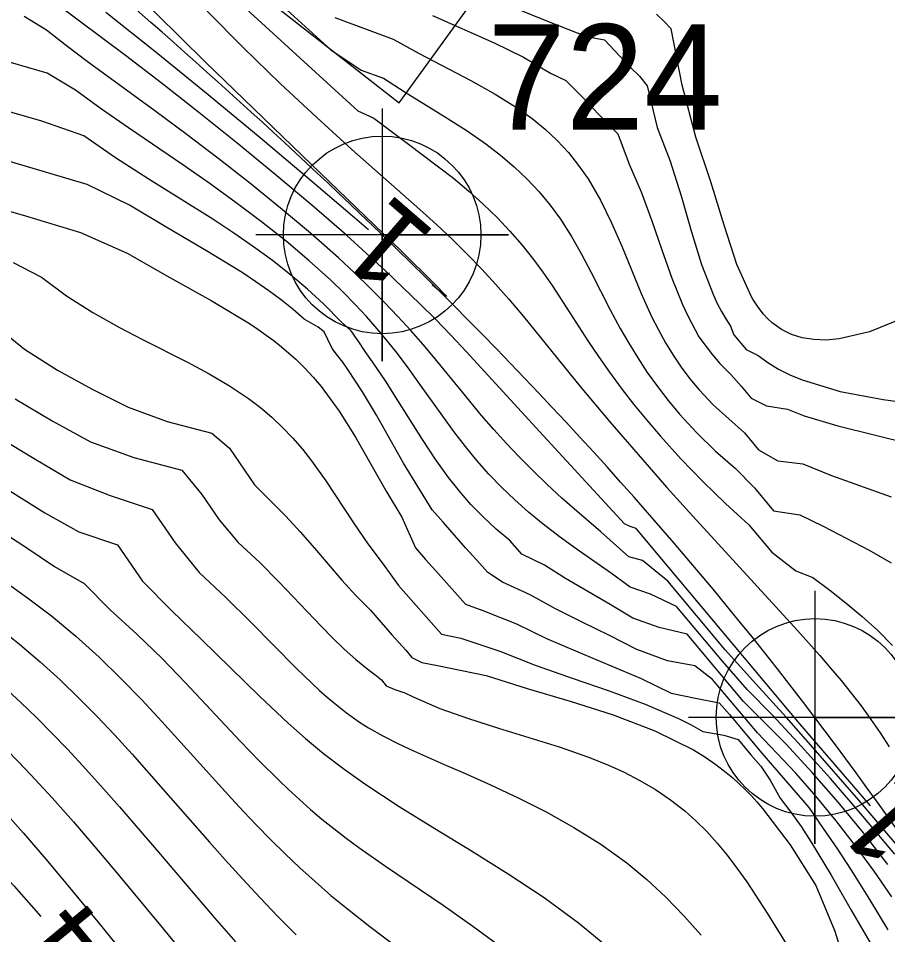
# Model space of a CAD drawing. Extents: x 2602990 to 2605851, y 618069 to 619180.
# Drawn here: x 2603782.77 to 2603803.4, y 618445.72 to 618467.47 of the extents above; entities that cross this region are included whole.
import ezdxf

# ---------------------------------------------------------------- set-up
doc = ezdxf.new("R2010")
doc.units = 0
for name, color, linetype in [('DTM Contours Major', 7, 'Continuous'), ('DTM Contours Minor', 7, 'Continuous'), ('DTM Contours Minor Text', 7, 'Continuous'), ('Exist DTM Breakline', 7, 'Continuous'), ('Exist DTM Breakline Cogo Number', 7, 'Continuous'), ('Exist DTM Breakline Cogo Point CELL', 7, 'Continuous'), ('Exist DTM Crownline', 7, 'Continuous'), ('Exist DTM QL2 LIDAR Elevation Point', 7, 'Continuous'), ('Exist Roads EOP', 7, 'Continuous'), ('PH Exist DTM Obscure Area', 7, 'Continuous')]:
    doc.layers.add(name, color=color, linetype=linetype)

# ---------------------------------------------------------------- blocks, each defined once
blk = doc.blocks.new('EXIST DTM BREAKLINE COGO POINT')
at = {"layer": 'Exist DTM Breakline Cogo Point CELL'}
blk.add_lwpolyline([(0, 0.06), (0, -0.06), (0, 0), (0.06, 0), (-0.06, 0)], dxfattribs=at)
blk.add_circle((0, 0), 0.04688, dxfattribs=at)

msp = doc.modelspace()

# ---------------------------------------------------------------- linework, layer by layer
at = {"layer": 'DTM Contours Major'}
for points in [[(2603794.504, 618467.735), (2603795.362, 618467.386), (2603796.252, 618467.041), (2603796.674, 618466.957), (2603797.294, 618466.304), (2603797.504, 618466.096), (2603797.691, 618465.87), (2603797.928, 618464.874), (2603798.237, 618464.082), (2603798.497, 618463.255), (2603798.736, 618462.426), (2603798.981, 618461.629), (2603799.261, 618460.899), (2603799.353, 618460.703), (2603799.451, 618460.515), (2603799.556, 618460.335), (2603799.667, 618460.165), (2603799.747, 618459.957), (2603800.041, 618459.607), (2603800.322, 618459.464), (2603800.554, 618459.297), (2603800.805, 618459.145), (2603801.076, 618459.008), (2603801.367, 618458.886), (2603802.272, 618458.616), (2603803.291, 618458.422), (2603804.38, 618458.272)], [(2603781.558, 618463.178), (2603782.934, 618462.778), (2603784.244, 618462.389), (2603785.352, 618461.895), (2603786.363, 618461.32), (2603787.345, 618460.772), (2603788.25, 618460.225), (2603788.452, 618460.09), (2603788.647, 618459.953), (2603788.834, 618459.814), (2603789.014, 618459.672), (2603789.187, 618459.526), (2603789.353, 618459.377), (2603789.565, 618459.17), (2603789.764, 618458.955), (2603789.954, 618458.731), (2603790.382, 618458.147), (2603790.771, 618457.526), (2603791.497, 618456.249), (2603791.87, 618455.628), (2603792.19, 618454.899), (2603792.425, 618454.627), (2603792.67, 618454.361), (2603793.377, 618453.569), (2603793.793, 618453.418), (2603794.588, 618453.1), (2603795.301, 618452.755), (2603796.045, 618452.433), (2603796.799, 618452.12), (2603797.544, 618451.8), (2603798.259, 618451.458), (2603798.833, 618451.334), (2603799.402, 618451.226), (2603799.643, 618450.949), (2603800.411, 618450.034), (2603801.526, 618448.744), (2603801.865, 618448.241), (2603802.203, 618447.755), (2603802.533, 618447.251), (2603802.965, 618446.554), (2603803.399, 618445.841)], [(2603782.479, 618450.126), (2603782.772, 618449.826), (2603783.064, 618449.517), (2603783.565, 618448.969), (2603784.071, 618448.398), (2603784.582, 618447.805), (2603785.098, 618447.195), (2603786.141, 618445.938), (2603787.294, 618444.535)]]:
    msp.add_lwpolyline(points, dxfattribs=at)
at = {"layer": 'DTM Contours Minor'}
for points in [[(2603773.362, 618477.717), (2603773.545, 618477.87), (2603773.77, 618477.942), (2603774.031, 618477.942), (2603774.326, 618477.878), (2603774.649, 618477.759), (2603774.996, 618477.591), (2603775.948, 618477.005), (2603776.99, 618476.224), (2603778.088, 618475.302), (2603779.209, 618474.291), (2603780.319, 618473.244), (2603781.99, 618471.624), (2603783.149, 618470.478), (2603784.938, 618468.672), (2603786.043, 618467.574), (2603787.202, 618466.439), (2603789.501, 618464.216), (2603791.859, 618461.943), (2603792.652, 618461.163), (2603792.903, 618460.901), (2603792.925, 618460.866), (2603792.872, 618460.902), (2603792.586, 618461.141)], [(2603787.63, 618468.196), (2603790.825, 618465.272), (2603791.202, 618465.1), (2603791.996, 618464.504), (2603792.741, 618463.947), (2603793.091, 618463.673), (2603793.456, 618463.367), (2603793.801, 618463.057), (2603794.126, 618462.741), (2603794.433, 618462.418), (2603794.721, 618462.087), (2603794.992, 618461.747), (2603795.216, 618461.441), (2603795.431, 618461.128), (2603795.851, 618460.483), (2603796.28, 618459.819), (2603796.532, 618459.446), (2603796.797, 618459.07), (2603797.076, 618458.692), (2603797.369, 618458.312), (2603797.678, 618457.931), (2603798.003, 618457.55), (2603798.492, 618457.011), (2603799.009, 618456.478), (2603799.547, 618455.956), (2603800.1, 618455.452), (2603800.652, 618454.804), (2603801.22, 618454.361), (2603801.625, 618454.2), (2603802.024, 618453.896), (2603802.415, 618453.591), (2603802.794, 618453.277), (2603803.161, 618452.945), (2603803.511, 618452.586)], [(2603788.787, 618467.994), (2603790.179, 618466.723), (2603790.903, 618466.235), (2603791.435, 618466.05), (2603791.948, 618465.718), (2603792.944, 618465.101), (2603793.415, 618464.799), (2603793.861, 618464.49), (2603794.209, 618464.222), (2603794.535, 618463.944), (2603794.84, 618463.653), (2603795.124, 618463.349), (2603795.388, 618463.032), (2603795.631, 618462.7), (2603795.892, 618462.294), (2603796.134, 618461.872), (2603796.364, 618461.438), (2603796.815, 618460.552), (2603797.051, 618460.11), (2603797.253, 618459.757), (2603797.466, 618459.409), (2603797.693, 618459.065), (2603797.932, 618458.728), (2603798.187, 618458.398), (2603798.457, 618458.074), (2603798.869, 618457.628), (2603799.311, 618457.199), (2603799.781, 618456.791), (2603800.238, 618456.325), (2603800.691, 618455.78), (2603801.309, 618455.686), (2603801.864, 618455.417), (2603802.955, 618454.846), (2603803.484, 618454.544)], [(2603802.989, 618448.782), (2603801.263, 618450.78), (2603797.432, 618455.361), (2603797.287, 618455.408), (2603797.154, 618455.471), (2603795.132, 618457.662), (2603793.402, 618459.555), (2603793.03, 618459.95), (2603792.672, 618460.318), (2603792.294, 618460.696), (2603791.894, 618461.084), (2603791.471, 618461.484), (2603791.024, 618461.895), (2603790.552, 618462.319), (2603789.728, 618463.035), (2603788.856, 618463.77), (2603787.955, 618464.509), (2603787.049, 618465.236), (2603786.158, 618465.935), (2603785.305, 618466.59), (2603783.658, 618467.824)], [(2603787.248, 618467.637), (2603788.103, 618466.775), (2603788.978, 618465.925), (2603789.846, 618465.112), (2603790.679, 618464.357), (2603792.297, 618462.933), (2603792.691, 618462.572), (2603793.066, 618462.216), (2603793.423, 618461.863), (2603793.764, 618461.512), (2603794.092, 618461.159), (2603794.407, 618460.802), (2603794.756, 618460.389), (2603796.101, 618458.734), (2603796.806, 618457.89), (2603797.575, 618456.997), (2603798.16, 618456.335), (2603798.771, 618455.658), (2603801.254, 618452.94), (2603801.786, 618452.346), (2603802.043, 618452.051), (2603802.292, 618451.755), (2603802.535, 618451.455), (2603802.769, 618451.151), (2603803, 618450.833), (2603803.222, 618450.51), (2603803.435, 618450.181)], [(2603803.687, 618447.77), (2603802.715, 618448.911), (2603801.742, 618450.033), (2603800.993, 618450.877), (2603800.266, 618451.678), (2603799.544, 618452.482), (2603798.183, 618454.108), (2603797.58, 618454.6), (2603797.255, 618454.693), (2603796.586, 618455.28), (2603795.963, 618455.82), (2603795.668, 618456.083), (2603795.317, 618456.406), (2603794.982, 618456.729), (2603794.66, 618457.054), (2603794.351, 618457.381), (2603794.052, 618457.711), (2603793.761, 618458.047), (2603793.31, 618458.593), (2603792.619, 618459.438), (2603792.374, 618459.727), (2603792.082, 618460.058), (2603791.775, 618460.393), (2603791.45, 618460.732), (2603791.107, 618461.076), (2603790.744, 618461.426), (2603790.362, 618461.781), (2603789.696, 618462.37), (2603788.988, 618462.966), (2603788.251, 618463.562), (2603787.498, 618464.151), (2603786.743, 618464.724), (2603786.001, 618465.275), (2603784.402, 618466.442), (2603783.907, 618466.815), (2603783.433, 618467.187), (2603782.903, 618467.51)], [(2603791.072, 618462.448), (2603790.741, 618462.735), (2603789.674, 618463.645), (2603788.503, 618464.633), (2603787.274, 618465.653), (2603786.038, 618466.659), (2603784.841, 618467.605)], [(2603790.279, 618467.486), (2603791.66, 618466.976), (2603792.277, 618466.631), (2603793.503, 618465.992), (2603794.086, 618465.671), (2603794.629, 618465.331), (2603794.96, 618465.092), (2603795.268, 618464.838), (2603795.554, 618464.568), (2603795.819, 618464.282), (2603796.063, 618463.979), (2603796.287, 618463.659), (2603796.583, 618463.151), (2603796.846, 618462.613), (2603797.088, 618462.058), (2603797.551, 618460.937), (2603797.796, 618460.394), (2603797.955, 618460.077), (2603798.124, 618459.77), (2603798.304, 618459.473), (2603798.496, 618459.188), (2603798.701, 618458.913), (2603798.921, 618458.65), (2603799.259, 618458.296), (2603799.997, 618457.632), (2603800.329, 618457.231), (2603800.79, 618456.969), (2603801.387, 618456.894), (2603802.065, 618456.621), (2603803.478, 618456.11)], [(2603792.593, 618467.538), (2603794.056, 618466.884), (2603794.754, 618466.544), (2603795.398, 618466.169), (2603795.76, 618465.992), (2603796.015, 618465.741), (2603796.267, 618465.483), (2603796.511, 618465.218), (2603796.754, 618464.963), (2603796.995, 618464.728), (2603797.266, 618464.006), (2603797.551, 618463.347), (2603797.802, 618462.662), (2603798.037, 618461.975), (2603798.273, 618461.306), (2603798.528, 618460.675), (2603798.651, 618460.412), (2603798.916, 618459.908), (2603799.237, 618459.481), (2603799.411, 618459.28), (2603799.679, 618459.015), (2603799.921, 618458.738), (2603800.154, 618458.454), (2603800.524, 618458.271), (2603801.017, 618458.19), (2603801.419, 618458.037), (2603802.215, 618457.8), (2603803.941, 618457.367)], [(2603803.724, 618460.336), (2603802.963, 618460.025), (2603802.246, 618459.86), (2603801.937, 618459.834), (2603801.645, 618459.843), (2603801.371, 618459.887), (2603801.115, 618459.967), (2603800.877, 618460.085), (2603800.659, 618460.241), (2603800.552, 618460.339), (2603800.451, 618460.448), (2603800.322, 618460.612), (2603800.197, 618460.805), (2603800.167, 618460.857), (2603799.819, 618461.63), (2603799.513, 618462.56), (2603799.202, 618463.586), (2603798.843, 618464.646), (2603798.523, 618465.88), (2603798.258, 618467.216), (2603798.09, 618467.394), (2603797.91, 618467.566)], [(2603803.565, 618447.63), (2603802.811, 618448.536), (2603802.042, 618449.427), (2603801.269, 618450.287), (2603800.665, 618450.932), (2603800.065, 618451.545), (2603799.476, 618452.21), (2603798.386, 618453.512), (2603797.772, 618453.802), (2603797.283, 618453.973), (2603796.846, 618454.29), (2603796.003, 618454.883), (2603795.603, 618455.173), (2603795.221, 618455.465), (2603794.876, 618455.749), (2603794.547, 618456.042), (2603794.233, 618456.344), (2603793.934, 618456.654), (2603793.649, 618456.975), (2603793.376, 618457.306), (2603793.103, 618457.66), (2603792.839, 618458.024), (2603792.313, 618458.767), (2603792.043, 618459.142), (2603791.761, 618459.515), (2603791.528, 618459.809), (2603791.285, 618460.1), (2603791.029, 618460.389), (2603790.761, 618460.678), (2603790.479, 618460.965), (2603790.183, 618461.251), (2603789.668, 618461.716), (2603789.119, 618462.179), (2603788.54, 618462.638), (2603787.939, 618463.091), (2603787.32, 618463.538), (2603786.691, 618463.976), (2603785.377, 618464.866), (2603784.737, 618465.31), (2603784.121, 618465.76), (2603783.452, 618466.165), (2603782.58, 618466.424)], [(2603803.401, 618447.392), (2603802.821, 618448.136), (2603802.221, 618448.865), (2603801.606, 618449.573), (2603800.979, 618450.249), (2603799.977, 618451.258), (2603798.64, 618452.855), (2603797.977, 618453.009), (2603797.353, 618453.235), (2603796.811, 618453.56), (2603795.753, 618454.179), (2603795.251, 618454.49), (2603794.716, 618454.756), (2603794.432, 618455.075), (2603794.107, 618455.348), (2603793.799, 618455.635), (2603793.508, 618455.935), (2603793.232, 618456.248), (2603792.972, 618456.574), (2603792.655, 618457.014), (2603792.355, 618457.47), (2603791.774, 618458.403), (2603791.48, 618458.866), (2603791.174, 618459.318), (2603790.998, 618459.559), (2603790.829, 618459.819), (2603790.655, 618460.06), (2603790.439, 618460.261), (2603790.004, 618460.695), (2603789.629, 618461.043), (2603789.228, 618461.384), (2603788.801, 618461.718), (2603788.35, 618462.048), (2603787.876, 618462.374), (2603787.38, 618462.699), (2603785.846, 618463.659), (2603785.07, 618464.158), (2603784.318, 618464.682), (2603783.32, 618465.026), (2603782.249, 618465.335)], [(2603803.499, 618446.618), (2603803.073, 618447.228), (2603802.632, 618447.832), (2603802.176, 618448.426), (2603801.703, 618449.002), (2603801.215, 618449.557), (2603800.305, 618450.51), (2603799.242, 618451.782), (2603798.821, 618452.099), (2603798.17, 618452.219), (2603797.442, 618452.49), (2603796.795, 618452.82), (2603796.149, 618453.138), (2603795.517, 618453.458), (2603794.909, 618453.791), (2603794.254, 618454.089), (2603793.907, 618454.314), (2603793.647, 618454.61), (2603793.377, 618454.906), (2603792.845, 618455.509), (2603792.583, 618455.802), (2603791.904, 618456.916), (2603791.263, 618458.052), (2603790.935, 618458.608), (2603790.588, 618459.138), (2603790.466, 618459.306), (2603790.341, 618459.471), (2603790.212, 618459.631), (2603790.114, 618459.846), (2603790.026, 618460.028), (2603789.884, 618460.143), (2603789.548, 618460.327), (2603789.286, 618460.557), (2603789.008, 618460.781), (2603788.713, 618461.001), (2603788.402, 618461.218), (2603788.074, 618461.434), (2603787.23, 618461.951), (2603786.326, 618462.48), (2603785.404, 618463.036), (2603784.397, 618463.525), (2603781.908, 618464.257)], [(2603782.643, 618461.676), (2603783.318, 618461.326), (2603783.911, 618460.885), (2603784.531, 618460.491), (2603785.165, 618460.134), (2603785.713, 618459.848), (2603786.783, 618459.306), (2603787.293, 618459.034), (2603787.778, 618458.75), (2603788.231, 618458.448), (2603788.514, 618458.231), (2603788.782, 618458.002), (2603789.036, 618457.76), (2603789.277, 618457.507), (2603789.507, 618457.242), (2603789.727, 618456.964), (2603790.066, 618456.491), (2603790.723, 618455.497), (2603791.062, 618454.999), (2603791.421, 618454.517), (2603791.785, 618454.007), (2603792.812, 618452.851), (2603793.268, 618452.763), (2603794.195, 618452.454), (2603795.035, 618452.121), (2603795.909, 618451.813), (2603796.787, 618451.511), (2603797.639, 618451.197), (2603798.435, 618450.854), (2603798.731, 618450.705), (2603799.014, 618450.548), (2603799.508, 618450.455), (2603799.846, 618450.352), (2603800.15, 618449.992), (2603800.384, 618449.723), (2603800.609, 618449.39), (2603800.847, 618448.959), (2603801.099, 618448.633), (2603801.343, 618448.287), (2603801.583, 618447.921), (2603802.055, 618447.136), (2603802.532, 618446.302), (2603803.026, 618445.45)], [(2603782.218, 618460.177), (2603782.913, 618459.616), (2603783.692, 618459.12), (2603784.521, 618458.67), (2603785.369, 618458.243), (2603786.301, 618457.898), (2603787.354, 618457.624), (2603787.775, 618457.265), (2603788.369, 618456.395), (2603789.11, 618455.654), (2603789.458, 618455.28), (2603789.793, 618454.896), (2603790.442, 618454.136), (2603790.773, 618453.77), (2603791.121, 618453.422), (2603791.627, 618452.837), (2603791.958, 618452.473), (2603792.104, 618452.301), (2603792.34, 618452.181), (2603792.712, 618452.112), (2603793.869, 618451.875), (2603794.843, 618451.568), (2603795.861, 618451.265), (2603796.884, 618450.939), (2603797.872, 618450.562), (2603798.786, 618450.107), (2603799.057, 618449.94), (2603799.317, 618449.761), (2603799.566, 618449.57), (2603799.719, 618449.441), (2603799.868, 618449.308), (2603800.013, 618449.168), (2603800.155, 618449.024), (2603800.294, 618448.874), (2603800.429, 618448.718), (2603801.08, 618447.852), (2603801.691, 618446.892), (2603802.147, 618445.806), (2603802.95, 618443.22)], [(2603782.689, 618458.442), (2603783.567, 618457.92), (2603784.475, 618457.419), (2603785.507, 618457.049), (2603786.648, 618456.748), (2603787.118, 618456.165), (2603787.529, 618455.564), (2603787.982, 618455.032), (2603788.486, 618454.559), (2603788.957, 618454.088), (2603789.952, 618453.042), (2603790.224, 618452.765), (2603790.497, 618452.501), (2603790.776, 618452.251), (2603791.066, 618452.016), (2603791.23, 618451.896), (2603791.381, 618451.768), (2603791.498, 618451.632), (2603791.704, 618451.544), (2603791.94, 618451.463), (2603792.133, 618451.366), (2603792.767, 618451.093), (2603793.448, 618450.849), (2603794.159, 618450.623), (2603794.882, 618450.403), (2603795.6, 618450.178), (2603796.296, 618449.934), (2603796.719, 618449.766), (2603797.125, 618449.584), (2603797.515, 618449.384), (2603797.888, 618449.166), (2603798.244, 618448.925), (2603798.583, 618448.66), (2603798.848, 618448.423), (2603799.102, 618448.168), (2603799.348, 618447.896), (2603799.587, 618447.606), (2603799.821, 618447.299), (2603800.052, 618446.974), (2603800.538, 618446.231), (2603801.031, 618445.442)], [(2603782.309, 618457.519), (2603783.144, 618457.019), (2603783.996, 618456.519), (2603784.941, 618456.142), (2603785.943, 618455.816), (2603786.489, 618455.023), (2603787.054, 618454.318), (2603787.688, 618453.725), (2603788.28, 618453.138), (2603789.356, 618452.049), (2603789.728, 618451.689), (2603789.91, 618451.52), (2603790.091, 618451.359), (2603790.273, 618451.206), (2603790.556, 618450.985), (2603790.865, 618450.769), (2603791.077, 618450.635), (2603791.417, 618450.441), (2603791.772, 618450.258), (2603792.142, 618450.083), (2603792.925, 618449.739), (2603793.338, 618449.561), (2603793.975, 618449.279), (2603794.631, 618448.973), (2603795.294, 618448.638), (2603795.952, 618448.27), (2603796.593, 618447.867), (2603797.207, 618447.424), (2603797.682, 618447.029), (2603798.132, 618446.61), (2603798.561, 618446.169), (2603798.97, 618445.712)], [(2603781.854, 618456.697), (2603783.394, 618455.731), (2603784.204, 618455.283), (2603785.122, 618454.971), (2603785.713, 618454.109), (2603786.405, 618453.407), (2603787.114, 618452.728), (2603788.486, 618451.379), (2603789.166, 618450.743), (2603789.583, 618450.376), (2603790.008, 618450.026), (2603790.488, 618449.658), (2603790.989, 618449.301), (2603791.801, 618448.767), (2603792.652, 618448.239), (2603793.522, 618447.709), (2603794.393, 618447.167), (2603795.244, 618446.603), (2603796.056, 618446.007), (2603796.73, 618445.448)], [(2603770.018, 618455.817), (2603771.562, 618455.039), (2603773.095, 618454.204), (2603774.594, 618453.326), (2603776.038, 618452.416), (2603777.406, 618451.487), (2603778.676, 618450.552), (2603779.253, 618450.098), (2603779.806, 618449.642), (2603780.336, 618449.182), (2603781.155, 618448.426), (2603781.93, 618447.655), (2603782.665, 618446.874), (2603783.3, 618446.158)], [(2603781.543, 618455.828), (2603782.944, 618454.921), (2603783.623, 618454.459), (2603784.33, 618454.06), (2603784.946, 618453.429), (2603785.578, 618452.858), (2603786.176, 618452.275), (2603786.742, 618451.692), (2603788.028, 618450.318), (2603788.487, 618449.84), (2603788.945, 618449.386), (2603789.176, 618449.165), (2603789.435, 618448.929), (2603789.7, 618448.697), (2603789.972, 618448.468), (2603790.253, 618448.242), (2603790.545, 618448.017), (2603790.848, 618447.792), (2603791.48, 618447.346), (2603792.846, 618446.42), (2603793.555, 618445.927), (2603794.265, 618445.405)], [(2603782.393, 618454.141), (2603782.984, 618453.72), (2603783.55, 618453.29), (2603784.131, 618452.808), (2603784.68, 618452.311), (2603785.201, 618451.805), (2603785.697, 618451.295), (2603786.172, 618450.785), (2603787.823, 618448.955), (2603788.12, 618448.635), (2603788.419, 618448.32), (2603788.753, 618447.978), (2603789.095, 618447.642), (2603789.447, 618447.309), (2603789.809, 618446.981), (2603790.184, 618446.656), (2603790.574, 618446.333), (2603791.106, 618445.915), (2603792.793, 618444.644)], [(2603782.309, 618452.996), (2603782.79, 618452.617), (2603783.285, 618452.198), (2603783.756, 618451.771), (2603784.205, 618451.337), (2603784.638, 618450.898), (2603785.056, 618450.454), (2603785.465, 618450.006), (2603786.204, 618449.172), (2603787.302, 618447.917), (2603787.673, 618447.501), (2603788.084, 618447.047), (2603788.502, 618446.597), (2603788.927, 618446.154), (2603789.359, 618445.718)], [(2603782.431, 618451.597), (2603782.825, 618451.236), (2603783.204, 618450.871), (2603783.572, 618450.5), (2603783.933, 618450.123), (2603784.29, 618449.738), (2603784.727, 618449.253), (2603785.165, 618448.756), (2603786.042, 618447.737), (2603787.422, 618446.122), (2603787.917, 618445.552)], [(2603782.322, 618448.766), (2603782.886, 618448.132), (2603783.465, 618447.46), (2603784.054, 618446.758), (2603784.65, 618446.031), (2603785.25, 618445.288)]]:
    msp.add_lwpolyline(points, dxfattribs=at)
at = {"layer": 'Exist DTM Breakline'}
for points in [[(2603855.563, 618358.479), (2603862.541, 618379.668), (2603863.479, 618393.143), (2603859.324, 618404.705), (2603850.242, 618413.937), (2603817.732, 618430.625), (2603801.671, 618450.879), (2603791.4, 618462.329), (2603774.148, 618477.183)], [(2603751.583, 618450.596), (2603768.954, 618435.891), (2603805.072, 618414.752), (2603828.46, 618387.458), (2603819.191, 618359.408), (2603788.513, 618315.278), (2603769.845, 618293.995), (2603740.578, 618255.58)]]:
    msp.add_spline(points, degree=3, dxfattribs=at)
at = {"layer": 'Exist DTM Crownline'}
msp.add_spline([(2603233.488, 618380.754), (2603285.185, 618400.095), (2603335.457, 618418.629), (2603390.812, 618439.069), (2603440.087, 618457.325), (2603493.996, 618477.231), (2603542.655, 618495.301), (2603600.808, 618516.867), (2603653.659, 618536.362), (2603706.222, 618555.742), (2603764.811, 618577.593), (2603823.52, 618599.847), (2603878.564, 618620.56), (2603937.951, 618643.078), (2603997.369, 618665.789), (2604036.209, 618680.665), (2604055.311, 618688.017)], degree=3, dxfattribs=at)
at = {"layer": 'Exist DTM QL2 LIDAR Elevation Point'}
for p, q in [((2603790, 618460), (2603790, 618460)), ((2603800, 618460), (2603800, 618460)), ((2603790, 618450), (2603790, 618450)), ((2603800, 618450), (2603800, 618450))]:
    msp.add_line(p, q, dxfattribs=at)
at = {"layer": 'Exist Roads EOP'}
for points in [[(2603230.17, 618389.98), (2603282.929, 618409.597), (2603332.773, 618427.868), (2603388.167, 618448.413), (2603437.203, 618466.721), (2603490.778, 618486.527), (2603539.039, 618504.558), (2603597.451, 618526.156), (2603651.053, 618545.972), (2603705.208, 618566.084), (2603762.02, 618587.183), (2603820.334, 618609.162), (2603876.341, 618629.99), (2603934.909, 618652.28), (2603996.409, 618675.568), (2604033.216, 618689.957), (2604052.01, 618697.199)], [(2604034.633, 618668.486), (2603984.89, 618650.123), (2603936.767, 618631.654), (2603888.195, 618613.335), (2603837.766, 618594.258), (2603782.918, 618573.705), (2603731.939, 618554.39), (2603671.126, 618532.171), (2603621.822, 618514.106), (2603561.545, 618491.877), (2603506.421, 618471.293), (2603452.163, 618451.33), (2603398.364, 618431.316), (2603341.431, 618410.355), (2603281.65, 618388.199), (2603223.033, 618366.475), (2603185.717, 618352.612)]]:
    msp.add_spline(points, degree=3, dxfattribs=at)
at = {"layer": 'PH Exist DTM Obscure Area'}
msp.add_lwpolyline([(2603639.986, 618365.924), (2603649.9, 618372.856), (2603656.416, 618378.808), (2603664.874, 618389.72), (2603678.123, 618403.156), (2603697.233, 618418.186), (2603709.61, 618425.616), (2603718.725, 618440.768), (2603718.655, 618446.88), (2603719.02, 618456.172), (2603729.794, 618459.821), (2603739.433, 618459.931), (2603747.169, 618461.9), (2603753.441, 618468.673), (2603758.3, 618475.547), (2603770.802, 618482.39), (2603780.534, 618474.271), (2603791.803, 618465.465), (2603794.812, 618469.614), (2603804.245, 618477.48), (2603824.756, 618483.004), (2603837.288, 618487.144)], dxfattribs=at)

# ---------------------------------------------------------------- block references
at = {"layer": 'Exist DTM Breakline Cogo Point CELL', "xscale": 50, "yscale": 50}
for p in [(2603791.4, 618462.329), (2603801.671, 618450.879)]:
    msp.add_blockref('EXIST DTM BREAKLINE COGO POINT', p, dxfattribs=at)

# ---------------------------------------------------------------- texts
at = {"layer": 'DTM Contours Minor Text'}
for s, rotation, p in [('1', 139.1977, (2603792.721, 618462.346)), ('1', 131.3549, (2603804.602, 618448.45)), ('4', 129.6177, (2603785.132, 618445.528))]:
    msp.add_text(s, height=2, rotation=rotation, dxfattribs=at).set_placement(p)
at = {"layer": 'Exist DTM Breakline Cogo Number'}
msp.add_text('724', height=2.5, dxfattribs=at).set_placement((2603793.9, 618464.829))

doc.saveas('drawing.dxf')
